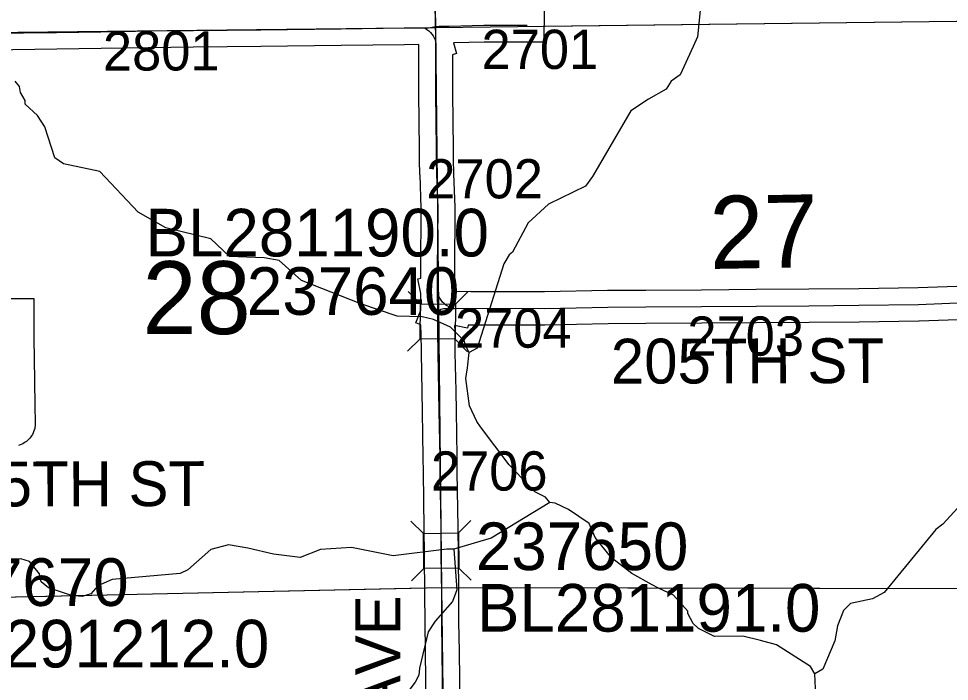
# Model space of a CAD drawing. Extents: x 23.6 to 68.7, y -63 to -29.
# Drawn here: x 34.927 to 36.588, y -44.871 to -43.689 of the extents above; entities that cross this region are included whole.
import ezdxf

# ---------------------------------------------------------------- set-up
doc = ezdxf.new("R2010")
doc.units = 0
for name, color, linetype in [('tdCoHydroRiver', 7, 'Continuous'), ('tdCoSecRdNmbr', 7, 'Continuous'), ('tdCoSecRdTxt', 7, 'Continuous'), ('tdCoSecRteBand', 7, 'Continuous'), ('tdCoSecRteCL', 7, 'Continuous'), ('tdCoSectLine', 7, 'Continuous'), ('tdCoSectLinePart', 7, 'Continuous'), ('tdCoSectNmbr', 7, 'Continuous'), ('tdCoStrucSec', 7, 'Continuous'), ('tdCoStrucSecCoName', 7, 'Continuous'), ('tdCoStrucSecFHWANum', 7, 'Continuous'), ('tdCoSurfGravel', 7, 'Continuous')]:
    doc.layers.add(name, color=color, linetype=linetype)

msp = doc.modelspace()

# ---------------------------------------------------------------- linework, layer by layer
at = {"layer": 'tdCoHydroRiver'}
for points in [[(36.1443, -43.6625), (36.1385, -43.721), (36.1307, -43.7384), (36.1074, -43.7891), (36.0918, -43.8003), (36.0824, -43.8146), (36.051, -43.8322), (36.0196, -43.853), (35.9511, -43.9703), (35.9386, -43.9878), (35.8725, -44.0199), (35.8365, -44.0533), (35.8085, -44.1056), (35.8022, -44.1104), (35.7929, -44.1263), (35.7451, -44.2766), (35.731, -44.2846)], [(35.731, -44.2846), (35.7246, -44.2721), (35.7229, -44.2642), (35.6975, -44.2391), (35.6674, -44.2252), (35.6468, -44.2206), (35.6026, -44.2194), (35.5377, -44.1978), (35.4316, -44.156), (35.3919, -44.1201), (35.365, -44.1155), (35.3034, -44.1129), (35.27, -44.0816), (35.1894, -44.0617), (35.1402, -44.0337), (35.0718, -43.9616), (35.0069, -43.9479), (34.9911, -43.937), (34.9733, -43.8819), (34.9605, -43.8615), (34.9382, -43.8411), (34.9382, -43.8348), (34.9301, -43.8207), (34.9285, -43.8097), (34.9205, -43.8002)], [(35.8752, -44.5518), (35.8672, -44.5424), (35.8482, -44.5331), (35.8021, -44.4845), (35.751, -44.4171), (35.7446, -44.4077), (35.7318, -44.3793), (35.7251, -44.3305), (35.7281, -44.3115), (35.731, -44.2846)], [(36.6296, -44.5331), (36.5764, -44.5904), (36.5638, -44.6), (36.4716, -44.7128), (36.4512, -44.724), (36.4118, -44.7322), (36.3992, -44.7449), (36.3884, -44.7718), (36.3839, -44.7987), (36.3622, -44.8494), (36.3481, -44.8574)], [(35.8752, -44.5518), (35.77, -44.6158), (35.7038, -44.6353)], [(36.3481, -44.8574), (36.3401, -44.8448), (36.2798, -44.8059), (36.2513, -44.7982), (36.2197, -44.7906), (36.1691, -44.791), (36.1406, -44.777), (36.1311, -44.7676), (36.1215, -44.7503), (36.1214, -44.7456), (36.0959, -44.7174), (36.069, -44.705), (36.0579, -44.6987), (36.0214, -44.6785), (35.9849, -44.6504), (35.9562, -44.6143), (35.945, -44.5892), (35.9085, -44.5642), (35.8847, -44.5533), (35.8752, -44.5518)], [(35.7038, -44.6353), (35.6912, -44.6354), (35.595, -44.6472), (35.5207, -44.632), (35.4655, -44.6356), (35.4293, -44.6501), (35.3819, -44.6442), (35.336, -44.6335), (35.3012, -44.6275), (35.2697, -44.6356), (35.229, -44.6723), (35.2148, -44.6787), (35.0934, -44.6891), (35.0682, -44.7004), (35.0557, -44.7147), (35.0399, -44.7196), (35.021, -44.7181), (34.9798, -44.7043), (34.9671, -44.6933), (34.9639, -44.6791), (34.9463, -44.6572), (34.9305, -44.6526), (34.7727, -44.6586)], [(35.7038, -44.6353), (35.7091, -44.7079), (35.7014, -44.7284), (35.6701, -44.7634), (35.6576, -44.7825), (35.6424, -44.8473), (35.6409, -44.86), (35.6347, -44.8726), (35.5863, -44.9362), (35.5534, -44.9648), (35.5015, -44.9921), (35.429, -45.0085), (35.3091, -45.0126), (35.2822, -45.0049), (35.2143, -45.0055), (35.1844, -45.0183), (35.1609, -45.0406), (35.1028, -45.0727), (35.0824, -45.0933), (35.0731, -45.1076), (35.0072, -45.1697)], [(36.6136, -45.2988), (36.5772, -45.2786), (36.5455, -45.271), (36.5391, -45.2616), (36.534, -45.2174), (36.4895, -45.1799), (36.4736, -45.1579), (36.4719, -45.1437), (36.4655, -45.1343), (36.4622, -45.1154), (36.4586, -45.057), (36.4505, -45.0365), (36.4124, -45.0053), (36.406, -44.9959), (36.4025, -44.958), (36.3978, -44.9565), (36.3961, -44.9391), (36.3753, -44.9124), (36.3499, -44.8969), (36.3481, -44.8574)]]:
    msp.add_lwpolyline(points, dxfattribs=at)
at = {"layer": 'tdCoSecRteBand'}
for points in [[(35.8646, -43.6706), (35.8644, -43.7306), (35.8344, -43.7305), (35.7578, -43.7304), (35.7028, -43.7318), (35.7084, -43.751), (35.7012, -43.7531), (35.7012, -43.7606), (35.7013, -43.8214), (35.7026, -43.9208), (35.7026, -43.9211), (35.7026, -43.9215), (35.7025, -43.9397), (35.7031, -43.9655), (35.7054, -44.0251), (35.7054, -44.0258), (35.7054, -44.0265), (35.7046, -44.1376), (35.7046, -44.1461), (35.7047, -44.1727), (35.7047, -44.1727), (35.705, -44.1733), (35.7053, -44.1738), (35.7056, -44.1742), (35.706, -44.1746), (35.7065, -44.175), (35.707, -44.1753), (35.7075, -44.1755), (35.7339, -44.175), (35.7339, -44.1754), (35.8654, -44.1756)], [(35.6542, -44.9165), (35.653, -44.8186), (35.6522, -44.7657), (35.6522, -44.7656), (35.6522, -44.7654), (35.6519, -44.7147), (35.6512, -44.6452), (35.6507, -44.5976), (35.6492, -44.4985), (35.6492, -44.4984), (35.6492, -44.4983), (35.6491, -44.471), (35.6476, -44.3903), (35.6476, -44.3903), (35.6469, -44.3541), (35.6456, -44.2858), (35.6456, -44.2857), (35.6456, -44.2856), (35.6451, -44.2478), (35.6451, -44.2477), (35.6451, -44.2477), (35.6451, -44.2443), (35.6448, -44.2443), (35.6448, -44.2348), (35.6359, -44.2313), (35.6448, -44.2087), (35.6447, -44.1793), (35.6391, -44.153), (35.6446, -44.1519), (35.6446, -44.1376), (35.6446, -44.1375), (35.6446, -44.1373), (35.6454, -44.0267), (35.6432, -43.9676), (35.6432, -43.9674), (35.6431, -43.9672), (35.6425, -43.9407), (35.6425, -43.9402), (35.6425, -43.9397), (35.6426, -43.9213), (35.6413, -43.822), (35.6413, -43.8218), (35.6413, -43.8216), (35.6412, -43.7356), (35.641, -43.7352), (35.6408, -43.735), (35.6153, -43.7353), (35.6153, -43.7353), (35.6153, -43.7353), (35.5026, -43.7367), (35.3592, -43.7385), (35.3592, -43.7385), (35.3591, -43.7385), (35.239, -43.7396), (35.1581, -43.7406), (35.1136, -43.7414), (35.1135, -43.7414), (35.1135, -43.7414), (34.995, -43.7434), (34.9949, -43.7434), (34.9948, -43.7434), (34.8762, -43.7448)], [(35.8654, -44.1756), (35.9779, -44.1734), (35.9781, -44.1734), (35.9783, -44.1734), (36.0462, -44.1729), (36.0462, -44.1729), (36.0462, -44.1729), (36.1458, -44.1723), (36.2433, -44.1716), (36.3373, -44.1708), (36.4265, -44.17), (36.5325, -44.1685), (36.6018, -44.1661)], [(34.8935, -44.188), (34.9535, -44.188), (34.9535, -44.218), (34.9535, -44.2275), (34.9538, -44.2581), (34.9551, -44.3347), (34.9551, -44.3348), (34.9551, -44.3348), (34.9557, -44.3797), (34.9563, -44.4094), (34.9563, -44.4097), (34.9563, -44.4101), (34.9563, -44.4122), (34.9563, -44.4152), (34.9557, -44.4182), (34.9553, -44.4202), (34.9546, -44.4232), (34.9534, -44.426), (34.9526, -44.4279), (34.9514, -44.4307), (34.9497, -44.4332), (34.9485, -44.4349), (34.9467, -44.4374), (34.9445, -44.4395), (34.943, -44.4409), (34.9408, -44.443), (34.9382, -44.4446), (34.9365, -44.4457), (34.9339, -44.4473), (34.931, -44.4484), (34.9291, -44.4491), (34.9262, -44.4502)], [(36.6036, -44.226), (36.5343, -44.2285), (36.5339, -44.2285), (36.5336, -44.2285), (36.4272, -44.23), (36.4272, -44.23), (36.4271, -44.23), (36.3378, -44.2308), (36.3378, -44.2308), (36.3378, -44.2308), (36.2438, -44.2316), (36.2437, -44.2316), (36.2437, -44.2316), (36.1462, -44.2323), (36.1462, -44.2323), (36.1462, -44.2323), (36.0466, -44.2329), (35.9789, -44.2334), (35.8663, -44.2356), (35.866, -44.2356), (35.8657, -44.2356), (35.729, -44.2354), (35.7279, -44.2409), (35.705, -44.2363), (35.7051, -44.247), (35.7056, -44.2847), (35.7069, -44.353), (35.7069, -44.353), (35.7069, -44.353), (35.7076, -44.3892), (35.7091, -44.4701), (35.7091, -44.4703), (35.7091, -44.4705), (35.7092, -44.4978), (35.7107, -44.5968), (35.7107, -44.5969), (35.7107, -44.5969), (35.7112, -44.6446), (35.7112, -44.6446), (35.7112, -44.6446), (35.7119, -44.7142), (35.7119, -44.7142), (35.7119, -44.7143), (35.7122, -44.7649), (35.713, -44.8177), (35.713, -44.8178), (35.713, -44.8178), (35.7142, -44.9157)]]:
    msp.add_lwpolyline(points, dxfattribs=at)
at = {"layer": 'tdCoSecRteCL'}
msp.add_line((35.6748, -44.2143), (35.6747, -44.1761), dxfattribs=at)
for points in [[(35.6709, -43.7029), (35.6702, -43.6567)], [(35.6709, -43.7029), (35.6774, -43.7023), (35.6951, -43.702), (35.7574, -43.7004), (35.8345, -43.7005)], [(34.659, -43.7161), (34.6906, -43.7158), (34.8208, -43.7154), (34.8759, -43.7148), (34.9945, -43.7134), (35.113, -43.7114), (35.1576, -43.7106), (35.2387, -43.7096), (35.3588, -43.7085), (35.5023, -43.7067), (35.6149, -43.7053), (35.6441, -43.7049), (35.6516, -43.7051)], [(35.6516, -43.7051), (35.6584, -43.7053), (35.6622, -43.7046), (35.665, -43.7041), (35.6709, -43.7029), (35.6709, -43.7029)], [(35.6516, -43.7051), (35.6556, -43.708), (35.6588, -43.7104), (35.6617, -43.7132), (35.6643, -43.7162), (35.6666, -43.7195), (35.6685, -43.7231), (35.6701, -43.7268), (35.6712, -43.7306)], [(35.6712, -43.7306), (35.6712, -43.7167), (35.6709, -43.7029)], [(35.6747, -44.1761), (35.6746, -44.1376), (35.6754, -44.0263), (35.6731, -43.9664), (35.6725, -43.9399), (35.6726, -43.9212), (35.6713, -43.8216), (35.6712, -43.7306)], [(35.7044, -44.2056), (35.7004, -44.2048), (35.6966, -44.2035), (35.6929, -44.2018), (35.6894, -44.1997), (35.6862, -44.1972), (35.6833, -44.1943), (35.6807, -44.1911), (35.6786, -44.1877), (35.6768, -44.184), (35.6755, -44.1801), (35.6747, -44.1761)], [(35.7044, -44.2056), (35.7283, -44.2054), (35.8657, -44.2056), (35.9785, -44.2034), (36.0464, -44.2029), (36.146, -44.2023), (36.2435, -44.2016), (36.3376, -44.2008), (36.4268, -44.2), (36.5332, -44.1985), (36.6029, -44.196), (36.6317, -44.1957), (36.7226, -44.1937), (36.7583, -44.1931), (36.8446, -44.1924), (36.9071, -44.1918), (37.021, -44.1909), (37.0882, -44.19), (37.1596, -44.189), (37.1697, -44.1907), (37.1697, -44.1907)], [(35.6748, -44.2143), (35.6756, -44.2121), (35.6769, -44.2102), (35.6785, -44.2085), (35.6804, -44.2072), (35.6826, -44.2063), (35.6849, -44.2059), (35.6872, -44.2059), (35.7044, -44.2056)], [(35.6842, -44.9162), (35.683, -44.8182), (35.6822, -44.7653), (35.6819, -44.7145), (35.6812, -44.6449), (35.6807, -44.5972), (35.6792, -44.4981), (35.6791, -44.4706), (35.6776, -44.3898), (35.6769, -44.3536), (35.6756, -44.2852), (35.6751, -44.2474), (35.6748, -44.2163), (35.6748, -44.2143)]]:
    msp.add_lwpolyline(points, dxfattribs=at)
at = {"layer": 'tdCoSectLine'}
for points in [[(35.6538, -42.6974), (35.6707, -43.7047)], [(35.6707, -43.7047), (36.6501, -43.6927), (36.6581, -43.6926)], [(34.6586, -43.7161), (35.6707, -43.7047)], [(35.6707, -43.7047), (35.6814, -44.7034)], [(34.6759, -44.7254), (35.6814, -44.7034)], [(35.6814, -44.7034), (36.6803, -44.7056)], [(35.6814, -44.7034), (35.6948, -45.7141)]]:
    msp.add_lwpolyline(points, dxfattribs=at)
at = {"layer": 'tdCoSectLinePart'}
for points in [[(35.8641, -43.7024), (36.6501, -43.6927), (36.6581, -43.6926)], [(34.7059, -44.7248), (35.6518, -44.704)], [(35.7112, -44.7034), (36.6803, -44.7056)]]:
    msp.add_lwpolyline(points, dxfattribs=at)
at = {"layer": 'tdCoStrucSec'}
for p, q in [((35.6438, -44.1976), (35.6218, -44.1753)), ((35.7064, -44.198), (35.7287, -44.176)), ((35.6434, -44.2602), (35.6211, -44.2821)), ((35.706, -44.2606), (35.728, -44.2829)), ((35.6492, -44.607), (35.6268, -44.5851)), ((35.7118, -44.6063), (35.7337, -44.584)), ((35.6498, -44.6696), (35.6279, -44.6919)), ((35.7124, -44.6689), (35.7348, -44.6908))]:
    msp.add_line(p, q, dxfattribs=at)
for points in [[(35.6434, -44.2602), (35.6438, -44.1976), (35.7064, -44.198), (35.706, -44.2606)], [(35.6498, -44.6696), (35.6492, -44.607), (35.7118, -44.6063), (35.7124, -44.6689)]]:
    msp.add_lwpolyline(points, close=True, dxfattribs=at)
at = {"layer": 'tdCoSurfGravel'}
for points in [[(35.6842, -44.9162), (35.683, -44.8182), (35.6822, -44.7653), (35.6819, -44.7145), (35.6812, -44.6449), (35.6807, -44.5972), (35.6792, -44.4981), (35.6791, -44.4706), (35.6776, -44.3898), (35.6769, -44.3536), (35.6756, -44.2852), (35.6751, -44.2474), (35.6748, -44.2163), (35.6748, -44.2143), (35.6747, -44.1761), (35.6746, -44.1376), (35.6754, -44.0263), (35.6731, -43.9664), (35.6725, -43.9399), (35.6726, -43.9212), (35.6713, -43.8216), (35.6712, -43.7306), (35.6712, -43.7167), (35.6709, -43.7029), (35.6702, -43.6567)], [(35.6709, -43.7029), (35.6709, -43.7029), (35.6774, -43.7023), (35.6951, -43.702), (35.7574, -43.7004), (35.8345, -43.7005)], [(34.8759, -43.7148), (34.9945, -43.7134), (35.113, -43.7114), (35.1576, -43.7106), (35.2387, -43.7096), (35.3588, -43.7085), (35.5023, -43.7067), (35.6149, -43.7053), (35.6441, -43.7049), (35.6516, -43.7051), (35.6584, -43.7053), (35.6622, -43.7046), (35.665, -43.7041), (35.6709, -43.7029)], [(35.6516, -43.7051), (35.6556, -43.708), (35.6588, -43.7104), (35.6617, -43.7132), (35.6643, -43.7162), (35.6666, -43.7195), (35.6685, -43.7231), (35.6701, -43.7268), (35.6712, -43.7306)], [(35.7044, -44.2056), (35.7004, -44.2048), (35.6966, -44.2035), (35.6929, -44.2018), (35.6894, -44.1997), (35.6862, -44.1972), (35.6833, -44.1943), (35.6807, -44.1911), (35.6786, -44.1877), (35.6768, -44.184), (35.6755, -44.1801), (35.6747, -44.1761)], [(35.6748, -44.2143), (35.6756, -44.2121), (35.6769, -44.2102), (35.6785, -44.2085), (35.6804, -44.2072), (35.6826, -44.2063), (35.6849, -44.2059), (35.6872, -44.2059), (35.7044, -44.2056), (35.7283, -44.2054), (35.8657, -44.2056), (35.9785, -44.2034), (36.0464, -44.2029), (36.146, -44.2023), (36.2435, -44.2016), (36.3376, -44.2008), (36.4268, -44.2), (36.5332, -44.1985), (36.6029, -44.196)]]:
    msp.add_lwpolyline(points, dxfattribs=at)

# ---------------------------------------------------------------- texts
at = {"layer": 'tdCoSecRdNmbr'}
for s, rotation, p in [('2801', 0.0276, (35.0772, -43.7813)), ('2701', 0.0281, (35.7531, -43.7785)), ('2702', 0.0281, (35.6544, -44.0095)), ('2704', 0.0281, (35.7057, -44.2759)), ('2703', 0.0284, (36.1205, -44.2901)), ('2706', 0.0281, (35.6627, -44.5308))]:
    msp.add_text(s, height=0.07, rotation=rotation, dxfattribs=at).set_placement(p)
at = {"layer": 'tdCoSecRdTxt'}
for s, rotation, p in [('205TH ST', 0.1168, (35.984, -44.3399)), ('205TH ST', 0.1168, (34.7721, -44.5592)), ('CORDOVA AVE', 90, (35.608, -45.5022))]:
    msp.add_text(s, height=0.08, rotation=rotation, dxfattribs=at).set_placement(p)
at = {"layer": 'tdCoSectNmbr'}
msp.add_text('27', height=0.13, rotation=1.0284, dxfattribs=at).set_placement((36.1611, -44.1354))
msp.add_text('28', height=0.13, dxfattribs=at).set_placement((35.1477, -44.2515))
at = {"layer": 'tdCoStrucSecCoName'}
for s, p in [('BL281190.0', (35.1532, -44.113)), ('BL281191.0', (35.7449, -44.7824)), ('BL291212.0', (34.7611, -44.8463))]:
    msp.add_text(s, height=0.085, dxfattribs=at).set_placement(p)
at = {"layer": 'tdCoStrucSecFHWANum'}
for s, p in [('237640', (35.3342, -44.2172)), ('237650', (35.743, -44.6726)), ('237670', (34.7438, -44.7365))]:
    msp.add_text(s, height=0.085, dxfattribs=at).set_placement(p)

doc.saveas('drawing.dxf')
